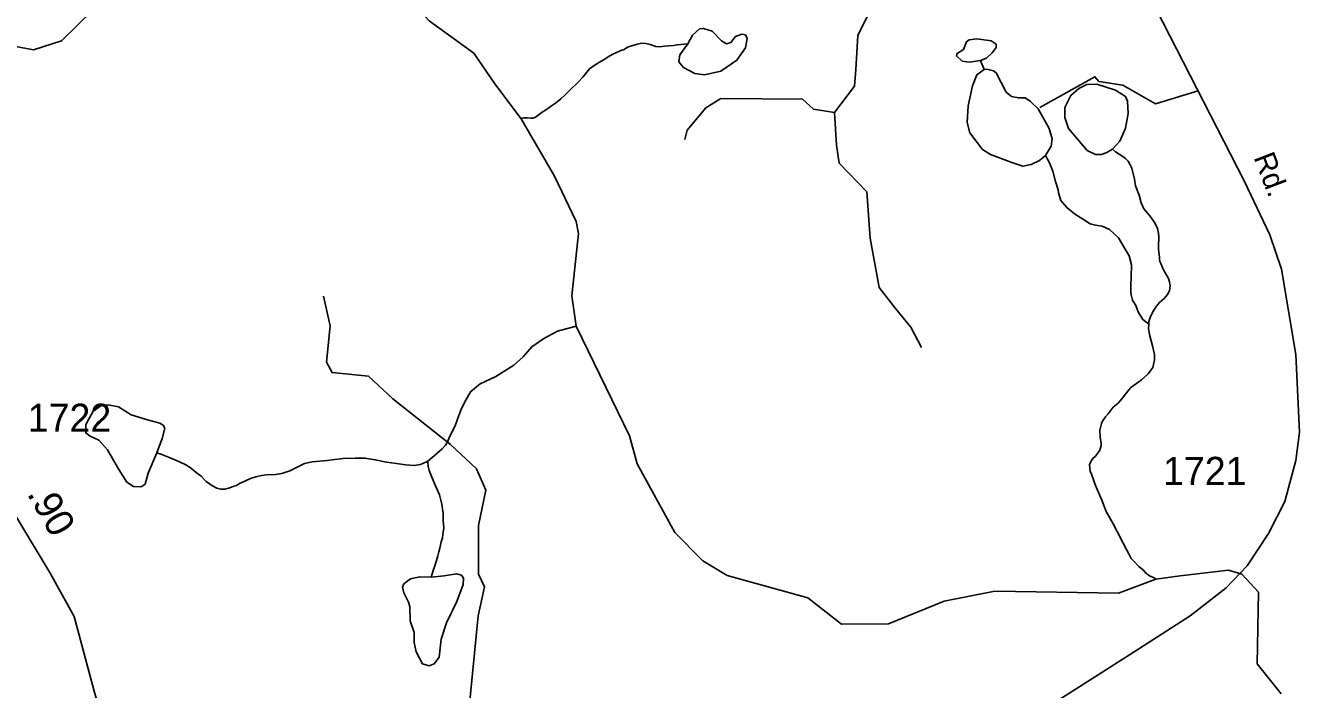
# Model space of a CAD drawing. Extents: x 2056842 to 2160602, y 826753 to 1016856.
# Drawn here: x 2093202 to 2098876, y 848074 to 851032 of the extents above; entities that cross this region are included whole.
import ezdxf

# ---------------------------------------------------------------- set-up
doc = ezdxf.new("R2010")
doc.units = 0
for name, color, linetype in [('Exist Hydrographic Creek Single Shore', 7, 'Continuous'), ('Exist Hydrographic Misc Water Feature', 7, 'Continuous'), ('Exist Road Non-System Type 51', 7, 'Continuous'), ('Exist Road Secondary Mileage Hundredths English Label', 7, 'Continuous'), ('Exist Road Secondary Type 51 Attributed', 7, 'Continuous'), ('Exist Road Secondary Type 51 Label', 7, 'Continuous'), ('Exist Road Secondary Type 51 Number Label', 7, 'Continuous')]:
    doc.layers.add(name, color=color, linetype=linetype)

msp = doc.modelspace()

# ---------------------------------------------------------------- linework, layer by layer
at = {"layer": 'Exist Hydrographic Creek Single Shore'}
for points in [[(2095654.2, 849692.2), (2095635.2, 849828.1), (2095664.1, 850105.4), (2095654.2, 850159.4), (2095558, 850360.9), (2095409.7, 850615.9), (2095292, 850771.6), (2095198.3, 850908.4), (2094999.1, 851052.4), (2094792.7, 851277.9), (2094695.2, 851479.3), (2094600.9, 851772.4), (2094560.4, 851834.4), (2094499.6, 851883.8), (2094441.4, 851907.9), (2094392, 851913), (2094341.3, 851900.3), (2094262.8, 851850.9)], [(2092899.2, 850987.5), (2093237.1, 850923.1), (2093362.2, 850963.2), (2093719.2, 851313.5), (2093899.2, 851549.4), (2094034.7, 851679.9), (2094262.8, 851850.9)], [(2098795, 848055.8), (2098687.1, 848189.4), (2098694.1, 848507.4), (2098619.1, 848587.7), (2098560, 848605.4), (2098344.1, 848580.3), (2098236.5, 848566.1), (2098069.1, 848503.9), (2097519.2, 848511.9), (2097294, 848467.3), (2097045.1, 848367.5), (2096836.2, 848365.2), (2096686.1, 848483.1), (2096327, 848582.4), (2096219.2, 848647), (2096094.1, 848774.2), (2095926.1, 849079.5), (2095892.1, 849204.9), (2095654.2, 849692.2)], [(2098205.1, 849702.1), (2098203, 849680.1), (2098209.2, 849650), (2098221.5, 849604.3), (2098229.7, 849566.1), (2098229.5, 849542.2), (2098223.3, 849508.2), (2098201.6, 849479.9), (2098171.9, 849454), (2098123.7, 849417.8), (2098100.1, 849387.8), (2098091.9, 849377.6), (2098068.1, 849349.6), (2098046.2, 849331.8), (2098024, 849301.5), (2098012.3, 849289.5), (2097998.4, 849269.6), (2097994.1, 849259.3), (2097986.1, 849229.3), (2097988.3, 849197.3), (2097992.6, 849173.6), (2097992.6, 849159.3), (2097984.9, 849137.4), (2097966.8, 849113.3), (2097954.9, 849103.4), (2097947.1, 849089.2), (2097941, 849075.5), (2097943, 849047.2), (2097949.2, 849033.3), (2097967.2, 848983.4), (2097995.3, 848917.5), (2098015.6, 848867.4), (2098046.2, 848811.7), (2098063.8, 848777.7), (2098090, 848725.8), (2098105.8, 848697.9), (2098116.1, 848678.1), (2098125.9, 848657.9), (2098138.4, 848645.9), (2098160.4, 848621.9), (2098180.7, 848606.3), (2098188.3, 848596.2), (2098208.2, 848580.2), (2098228.5, 848572.2), (2098236.5, 848566.1)]]:
    msp.add_lwpolyline(points, dxfattribs=at)
at = {"layer": 'Exist Hydrographic Misc Water Feature'}
msp.add_line((2097455.1, 850876.2), (2097470.9, 850836.1), dxfattribs=at)
for points in [[(2096151.2, 850950.3), (2096115.7, 850900.8), (2096111.9, 850870.4), (2096132.2, 850845.1), (2096182.8, 850817.2), (2096225.9, 850812.2), (2096299.3, 850828.6), (2096370.2, 850876.8), (2096408.2, 850932.5), (2096415.8, 850973.1), (2096408.2, 850989.5), (2096391.8, 850993.3), (2096363.9, 850983.2), (2096343.7, 850955.3), (2096323.4, 850950.3), (2096301.9, 850962.9), (2096260.1, 851006), (2096220.8, 851018.7), (2096204.4, 851017.4), (2096172.7, 850988.3), (2096151.2, 850950.3)], [(2097455.1, 850876.2), (2097482.6, 850886.1), (2097507.9, 850910.2), (2097525.6, 850934.3), (2097524.3, 850948.2), (2097502.8, 850963.4), (2097439.5, 850972.3), (2097404.1, 850968.5), (2097392.7, 850959.6), (2097380, 850925.4), (2097350.9, 850907.7), (2097348.3, 850896.3), (2097373.7, 850873.5), (2097404.1, 850868.4), (2097455.1, 850876.2)], [(2096151.2, 850950.3), (2096103.5, 850945.3), (2096087.3, 850943.3), (2096067.4, 850941), (2096047.5, 850939.2), (2096027.2, 850937), (2096009.6, 850938.8), (2095983.3, 850946.9), (2095965.3, 850950.8), (2095947.5, 850952.7), (2095925.5, 850948.7), (2095883.7, 850934.8), (2095867.5, 850924.7), (2095853.7, 850920.7), (2095843.7, 850916.5), (2095817.9, 850904.2), (2095803.7, 850896.2), (2095779.7, 850880.3), (2095765.8, 850872.3), (2095739.7, 850856.4), (2095713.7, 850838), (2095684, 850802), (2095662, 850778.1), (2095628.2, 850745.9), (2095602.1, 850719.8), (2095586.2, 850705.6), (2095562.6, 850685.6), (2095540.2, 850671.5), (2095522.6, 850657.6), (2095502.3, 850645.6), (2095472.8, 850623.4), (2095462.7, 850619.2), (2095452.5, 850619.1), (2095436.7, 850621.1), (2095422.5, 850621.2), (2095414.7, 850619.2), (2095409.7, 850615.9)], [(2097470.9, 850836.1), (2097439.5, 850812.7), (2097419.3, 850763.2), (2097400.3, 850673.3), (2097395.2, 850599.8), (2097407.9, 850554.2), (2097464.8, 850479.5), (2097500.3, 850457.9), (2097595.2, 850421.2), (2097643.4, 850404.7), (2097681.3, 850412.3), (2097718.1, 850430.1), (2097744.1, 850452.2)], [(2097744.1, 850452.2), (2097770, 850494.7), (2097775, 850527.6), (2097761.1, 850573.2), (2097711.7, 850660.6), (2097677.5, 850693.6), (2097653.5, 850708.8), (2097624.4, 850708.8), (2097594, 850715.1), (2097569.9, 850735.4), (2097524.3, 850820.3), (2097512.9, 850830.4), (2097483.8, 850836.7), (2097470.9, 850836.1)], [(2098043.8, 850480.7), (2098018.1, 850466.8), (2097994.1, 850457.9), (2097967.5, 850457.9), (2097930.8, 850475.7), (2097847.2, 850573.2), (2097830.8, 850621.4), (2097830.8, 850667), (2097857.3, 850720.2), (2097892.8, 850750.6), (2097929.5, 850768.3), (2097973.8, 850770.9), (2098056.1, 850743), (2098100.4, 850715.1), (2098109.3, 850694.8), (2098113.1, 850639.1), (2098100.4, 850574.5), (2098075.1, 850516.2), (2098043.8, 850480.7)], [(2098043.8, 850480.7), (2098056.6, 850469.6), (2098088.8, 850447.7), (2098100.5, 850439.8), (2098112.6, 850427.8), (2098120.8, 850413.6), (2098129, 850395.7), (2098140.9, 850347.7), (2098145.2, 850317.8), (2098161.2, 850275.6), (2098171.5, 850242), (2098183.1, 850215.9), (2098209.2, 850183.9), (2098231.5, 850152.1), (2098243.6, 850128), (2098247.7, 850106.3), (2098249.8, 850088.1), (2098247.7, 850050.3), (2098248.1, 850034), (2098252.2, 850000.1), (2098252.2, 849989.9), (2098253.9, 849979.9), (2098258.2, 849972), (2098270.1, 849944.2), (2098282.6, 849922.1), (2098292.2, 849904.3), (2098296.3, 849890.3), (2098300.6, 849872.2), (2098296.5, 849850.1), (2098288.7, 849834.3), (2098272.5, 849816.5), (2098252.4, 849798), (2098238.9, 849782.2), (2098226.8, 849764.1), (2098212.9, 849736.2), (2098204.9, 849713.9), (2098205.1, 849702.1)], [(2098205.1, 849702.1), (2098178.6, 849721.9), (2098156.7, 849756.1), (2098146.4, 849784), (2098132.5, 849807.7), (2098126.3, 849831.7), (2098124.9, 849845.7), (2098124.5, 849873.8), (2098126.5, 849911.6), (2098128.4, 849965.7), (2098117.9, 850005.8), (2098100.1, 850035.7), (2098070.2, 850085.7), (2098029.6, 850123.5), (2097997.6, 850137.3), (2097967.4, 850143.1), (2097943.8, 850149.1), (2097913.7, 850167.1), (2097873.7, 850192.9), (2097839.3, 850220.9), (2097813.6, 850252.8), (2097803.2, 850286.9), (2097801.1, 850300.5), (2097789.4, 850336.8), (2097776.9, 850382.5), (2097763, 850420.3), (2097744.1, 850452.2)], [(2095654.2, 849692.2), (2095571.9, 849670.7), (2095509.9, 849637.7), (2095456.7, 849601), (2095418.7, 849556.6), (2095376.9, 849518.6), (2095297.2, 849469.2), (2095226.3, 849436.3), (2095185.7, 849402.1), (2095176.7, 849386.5), (2095156.6, 849352.6), (2095140.6, 849318.5), (2095126.6, 849278.4), (2095114.9, 849248.5), (2095093, 849206.4), (2095079.3, 849174.4), (2095072.9, 849162.4), (2095057.1, 849146.1), (2095035.2, 849126.3), (2095011.4, 849106), (2094993.3, 849092.1)], [(2093787, 849127.8), (2093810.5, 849193), (2093823.1, 849238.7), (2093815.5, 849251.3), (2093800.3, 849260.2), (2093745.9, 849275.4), (2093672.4, 849298.2), (2093615.5, 849333.7), (2093569.9, 849342.5), (2093537, 849337.5), (2093502.8, 849313.4), (2093471.1, 849255.1), (2093469.9, 849217.1), (2093490.1, 849203.2), (2093528.1, 849185.4), (2093567.3, 849142.4), (2093618, 849054.9), (2093653.4, 848997.9), (2093682.6, 848978.9), (2093716.8, 848976.4), (2093734.5, 848989.1), (2093748.4, 849038.5), (2093787, 849127.8)], [(2094993.3, 849092.1), (2094987.6, 849088.1), (2094961.4, 849075.9), (2094933.5, 849072), (2094893.7, 849075.6), (2094853.5, 849081.6), (2094809.4, 849087.5), (2094759.6, 849097.5), (2094713.2, 849105.3), (2094669.6, 849105), (2094617.3, 849102.8), (2094567.5, 849097), (2094545.3, 849094.6), (2094479.3, 849088.4), (2094445.2, 849080.6), (2094411.6, 849064.2), (2094379.6, 849048.3), (2094343.5, 849036), (2094315.7, 849032.1), (2094275.9, 849030), (2094253.7, 849027.7), (2094227.7, 849021.9), (2094203.9, 849013.7), (2094181.8, 849003.7), (2094155.5, 848991.4), (2094141.8, 848983.3), (2094129.7, 848979.5), (2094111.6, 848973.3), (2094089.9, 848967.3), (2094072.1, 848967.1), (2094054, 848971.1), (2094031.7, 848983), (2094005.8, 849001.1), (2093983.9, 849024.8), (2093961.9, 849040.7), (2093935.9, 849062.9), (2093915.8, 849074.8), (2093887.3, 849088.5), (2093845.5, 849106.6), (2093809.4, 849120.6), (2093787, 849127.8)], [(2094993.3, 849092.1), (2094993.1, 849086), (2094995.6, 849068.2), (2094999.5, 849050.2), (2095011.6, 849020.4), (2095027.6, 848982.2), (2095045.6, 848942.1), (2095056.1, 848900.4), (2095062.2, 848858.5), (2095062, 848826.5), (2095064.5, 848794.4), (2095060.6, 848766.2), (2095058.4, 848748.3), (2095052.8, 848732.5), (2095046.5, 848704.3), (2095042.6, 848688.2), (2095038.7, 848670.1), (2095032.9, 848648.3), (2095023.1, 848620.1), (2095016.9, 848604), (2095008.2, 848574.8)], [(2095008.2, 848574.8), (2094957.6, 848576.1), (2094917.1, 848567.2), (2094886.7, 848545.7), (2094881.6, 848530.4), (2094886.7, 848505.1), (2094908.2, 848463.3), (2094913.3, 848444.3), (2094914.5, 848379.7), (2094933.5, 848327.7), (2094933.5, 848283.4), (2094942.4, 848242.9), (2094970.3, 848188.4), (2094999.4, 848179.5), (2095022.2, 848188.4), (2095043.7, 848218.8), (2095053.8, 848298.6), (2095076.6, 848370.8), (2095123.5, 848467.1), (2095151.3, 848541.9), (2095152.6, 848569.7), (2095143.7, 848583.7), (2095120.9, 848590), (2095066.5, 848581.1), (2095008.2, 848574.8)]]:
    msp.add_lwpolyline(points, dxfattribs=at)
at = {"layer": 'Exist Road Non-System Type 51'}
for points in [[(2096737.6, 852410.4), (2096728.3, 852355.3), (2096688.8, 852280.5), (2096639, 852249.3), (2096585, 852162), (2096562.1, 852064.3), (2096528.9, 852016.5), (2096531, 852008.2), (2096551.7, 851875.2), (2096585, 851823.2), (2096770.9, 851591.5), (2096876.8, 851367), (2096964, 851246.5), (2096953.6, 851078.1), (2096909, 850987.7), (2096900.7, 850836), (2096894.5, 850761.2), (2096805.1, 850644.8)], [(2098425, 850740.8), (2098235.2, 850683.2), (2098089.8, 850766.3), (2097981.8, 850783), (2097965.1, 850803.8), (2097720.1, 850666.6)], [(2096805.1, 850644.8), (2096711.7, 850659.3), (2096661.8, 850703), (2096298.4, 850707.1), (2096231.9, 850665.5), (2096148.8, 850565.8), (2096138.4, 850524.2)], [(2096805.1, 850644.8), (2096813.4, 850499.3), (2096825.9, 850418.2), (2096948.5, 850291.4), (2096964, 850084.6), (2097003.5, 849864.3), (2097076.2, 849770.8), (2097144.7, 849687.6), (2097192.5, 849598.3)], [(2095227.7, 847561.4), (2095204.8, 847692.3), (2095200.7, 847921), (2095175.7, 847979.2), (2095217.3, 848403.2), (2095246.3, 848532), (2095219.3, 848588.1), (2095219.3, 848804.3), (2095252.6, 848962.3), (2095211, 849057.9), (2095094.7, 849165.9), (2094837.2, 849369.6), (2094729.2, 849469.4), (2094567.2, 849486), (2094542.2, 849531.8), (2094558.9, 849693.9), (2094529.8, 849826.9)]]:
    msp.add_lwpolyline(points, dxfattribs=at)
at = {"layer": 'Exist Road Secondary Type 51 Attributed'}
for points in [[(2098118, 851340.9), (2098629.9, 850340.2), (2098744.2, 850099.1), (2098795.1, 849946.4), (2098859.4, 849566), (2098876.1, 849221), (2098859.4, 849094.2), (2098810.6, 848912.4), (2098737.9, 848769), (2098642.6, 848625.2), (2098548.9, 848527.9), (2098389, 848403.2), (2098119, 848228.6), (2097713, 847969.9), (2097201, 847467.9), (2096997.5, 847361.9), (2096536.4, 847174.9), (2095814.7, 846916.1), (2095370.2, 846733.2), (2095131.4, 846660.5), (2094528.1, 846574.2), (2094060.8, 846428.8), (2093733.6, 846361.2), (2093580, 846348.7)], [(2091830.2, 850007.7), (2091967.2, 849864.3), (2092087.7, 849806.1), (2092191.5, 849772.8), (2092401.3, 849720.9), (2092566.4, 849647.1), (2092657.8, 849584.7), (2092753.3, 849487), (2092878, 849306.2), (2093161.5, 848841.7), (2093311, 848592.3), (2093419, 848399), (2093507.3, 848067.5), (2093594.5, 847762), (2093636, 847589.5), (2093648.5, 847479.4), (2093630.8, 847339.1), (2093589.3, 847141.6), (2093558.1, 846948.3), (2093536.3, 846683.4), (2093536.3, 846508.8), (2093550.9, 846434), (2093580, 846348.7)]]:
    msp.add_lwpolyline(points, dxfattribs=at)

# ---------------------------------------------------------------- texts
at = {"layer": 'Exist Road Secondary Mileage Hundredths English Label'}
msp.add_text('.90', height=125, rotation=299.5796, dxfattribs=at).set_placement((2093206.5, 848946.7))
at = {"layer": 'Exist Road Secondary Type 51 Label'}
msp.add_text('Rd.', height=95, rotation=291.0701, dxfattribs=at).set_placement((2098670.4, 850444.5))
at = {"layer": 'Exist Road Secondary Type 51 Number Label'}
for s, p in [('1722', (2093211.8, 849222.3)), ('1721', (2098268, 848985.6))]:
    msp.add_text(s, height=125, dxfattribs=at).set_placement(p)

doc.saveas('drawing.dxf')
